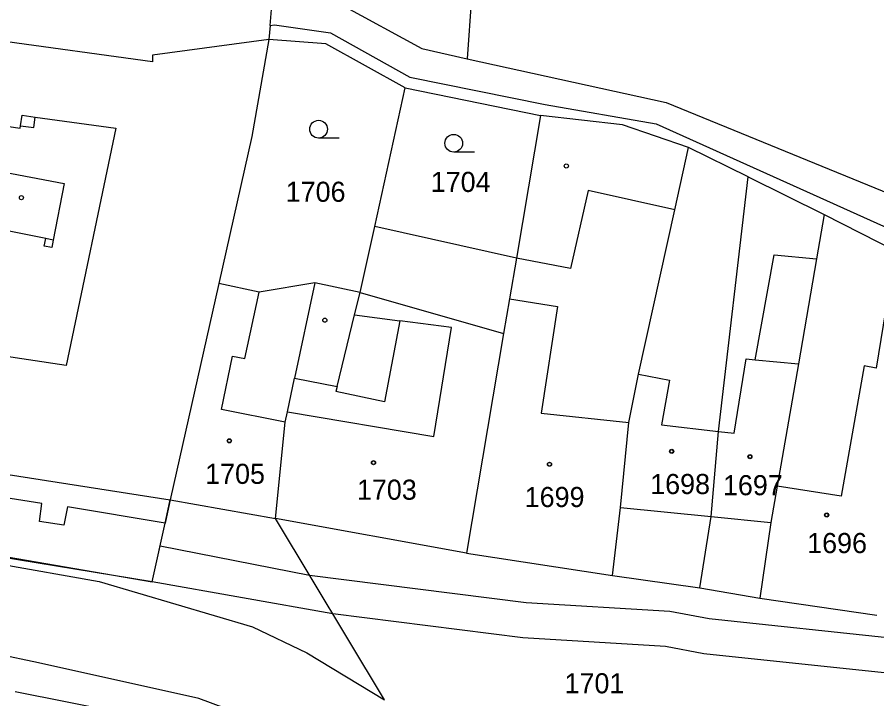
# Model space of a CAD drawing. Extents: x -593183 to -588034, y -1130415 to -1124994.
# Drawn here: x -589920 to -589847.4, y -1129430.7 to -1129373 of the extents above; entities that cross this region are included whole.
import ezdxf

# ---------------------------------------------------------------- set-up
doc = ezdxf.new("R2010")
doc.units = 0
for name, color, linetype in [('Vrstva 1', 7, 'Continuous'), ('Vrstva 16', 7, 'Continuous'), ('Vrstva 18', 7, 'Continuous'), ('Vrstva 19', 7, 'Continuous'), ('Vrstva 25', 7, 'Continuous'), ('Vrstva 27', 7, 'Continuous'), ('Vrstva 4', 7, 'Continuous')]:
    doc.layers.add(name, color=color, linetype=linetype)

msp = doc.modelspace()

# ---------------------------------------------------------------- linework, layer by layer
at = {"layer": 'Vrstva 1'}
for p, q in [((-589881.02, -1129362.31), (-589882, -1129376.55)), ((-589898.66, -1129373.74), (-589898.41, -1129370.94)), ((-589908.6, -1129376.81), (-589946.17, -1129371.66)), ((-589892.57, -1129372.02), (-589885.84, -1129375.7)), ((-589898.66, -1129373.74), (-589898.76, -1129374.93)), ((-589898.66, -1129373.74), (-589898.28, -1129373.68)), ((-589898.28, -1129373.68), (-589893.55, -1129374.37)), ((-589898.76, -1129374.93), (-589908.6, -1129376.25)), ((-589898.76, -1129374.93), (-589900.19, -1129383.12)), ((-589893.94, -1129375.3), (-589898.76, -1129374.93)), ((-589893.55, -1129374.37), (-589886.84, -1129378.1)), ((-589887.23, -1129379.02), (-589893.94, -1129375.3)), ((-589885.84, -1129375.7), (-589882, -1129376.55)), ((-589908.6, -1129376.25), (-589908.6, -1129376.81)), ((-589882, -1129376.55), (-589865.17, -1129380.26)), ((-589886.84, -1129378.1), (-589875.42, -1129380.41)), ((-589889.81, -1129390.75), (-589887.23, -1129379.02)), ((-589887.23, -1129379.02), (-589875.8, -1129381.34)), ((-589875.42, -1129380.41), (-589866.02, -1129382.07)), ((-589865.17, -1129380.26), (-589841.1, -1129390.11)), ((-589875.8, -1129381.34), (-589877.84, -1129393.41)), ((-589868.87, -1129382.13), (-589875.8, -1129381.34)), ((-589863.3, -1129384.06), (-589868.87, -1129382.13)), ((-589866.02, -1129382.07), (-589842.33, -1129392.74)), ((-589900.19, -1129383.12), (-589902.99, -1129395.57)), ((-589864.46, -1129389.34), (-589863.3, -1129384.06)), ((-589858.26, -1129386.53), (-589863.3, -1129384.06)), ((-589860.75, -1129408.06), (-589858.26, -1129386.53)), ((-589858.26, -1129386.53), (-589851.82, -1129389.72)), ((-589867.53, -1129403.23), (-589864.46, -1129389.34)), ((-589851.82, -1129389.72), (-589852.47, -1129393.46)), ((-589851.82, -1129389.72), (-589845.25, -1129393.09)), ((-589891.04, -1129396.33), (-589889.81, -1129390.75)), ((-589877.84, -1129393.41), (-589889.81, -1129390.75)), ((-589877.84, -1129393.41), (-589878.43, -1129396.84)), ((-589852.47, -1129393.46), (-589854, -1129402.35)), ((-589902.99, -1129395.57), (-589907.1, -1129413.86)), ((-589899.59, -1129396.3), (-589902.99, -1129395.57)), ((-589894.89, -1129395.49), (-589899.59, -1129396.3)), ((-589891.04, -1129396.33), (-589894.89, -1129395.49)), ((-589891.52, -1129398.2), (-589891.04, -1129396.33)), ((-589878.43, -1129396.84), (-589878.93, -1129399.79)), ((-589892.98, -1129404.26), (-589891.52, -1129398.2)), ((-589878.93, -1129399.79), (-589882.07, -1129418.35)), ((-589854, -1129402.35), (-589855.79, -1129412.68)), ((-589868.34, -1129407.32), (-589867.53, -1129403.23)), ((-589897.2, -1129406.41), (-589896.6, -1129403.57)), ((-589896.6, -1129403.57), (-589892.98, -1129404.26)), ((-589897.38, -1129407.27), (-589897.2, -1129406.41)), ((-589948.39, -1129407.37), (-589907.1, -1129413.86)), ((-589898.19, -1129415.43), (-589897.38, -1129407.27)), ((-589869.04, -1129414.49), (-589868.34, -1129407.32)), ((-589861.38, -1129415.27), (-589860.75, -1129408.06)), ((-589855.79, -1129412.68), (-589856.33, -1129415.77)), ((-589907.53, -1129415.81), (-589907.1, -1129413.86)), ((-589907.1, -1129413.86), (-589898.19, -1129415.43)), ((-589869.72, -1129420.26), (-589869.04, -1129414.49)), ((-589888.99, -1129430.76), (-589898.19, -1129415.43)), ((-589882.07, -1129418.35), (-589898.19, -1129415.43)), ((-589862.34, -1129421.29), (-589861.38, -1129415.27)), ((-589908.64, -1129420.78), (-589907.53, -1129415.81)), ((-589856.33, -1129415.77), (-589857.26, -1129422.16)), ((-589934.06, -1129417.04), (-589913.1, -1129420.74)), ((-589929.81, -1129417.11), (-589908.64, -1129420.78)), ((-589882.07, -1129418.35), (-589869.72, -1129420.26)), ((-589918.24, -1129427.63), (-589952.91, -1129420.24)), ((-589913.1, -1129420.74), (-589900.15, -1129424.59)), ((-589869.72, -1129420.26), (-589862.34, -1129421.29)), ((-589862.34, -1129421.29), (-589857.26, -1129422.16)), ((-589857.26, -1129422.16), (-589847.37, -1129423.6)), ((-589900.15, -1129424.59), (-589895.55, -1129426.79)), ((-589895.55, -1129426.79), (-589888.99, -1129430.76)), ((-589904.68, -1129430.66), (-589918.24, -1129427.63)), ((-589920.22, -1129430.04), (-589911.27, -1129431.82)), ((-589899.78, -1129432.46), (-589904.68, -1129430.66))]:
    msp.add_line(p, q, dxfattribs=at)
at = {"layer": 'Vrstva 25'}
for p, q in [((-589892.81, -1129383.26), (-589894.56, -1129383.26)), ((-589881.39, -1129384.45), (-589883.14, -1129384.45))]:
    msp.add_line(p, q, dxfattribs=at)
for centre, radius in [((-589894.56, -1129382.51), 0.75), ((-589883.14, -1129383.7), 0.75), ((-589873.62, -1129385.62), 0.175), ((-589919.68, -1129388.3), 0.175), ((-589894.03, -1129398.66), 0.175), ((-589902.11, -1129408.86), 0.175), ((-589902.11, -1129408.86), 0.15), ((-589864.71, -1129409.75), 0.175), ((-589864.71, -1129409.75), 0.15), ((-589889.92, -1129410.7), 0.175), ((-589889.92, -1129410.7), 0.15), ((-589875.04, -1129410.84), 0.175), ((-589858.1, -1129410.2), 0.175), ((-589858.1, -1129410.2), 0.15), ((-589875.04, -1129410.84), 0.15), ((-589851.61, -1129415.13), 0.175), ((-589851.61, -1129415.13), 0.15)]:
    msp.add_circle(centre, radius, dxfattribs=at)
at = {"layer": 'Vrstva 27'}
for p, q in [((-589931.51, -1129410.01), (-589907.1, -1129413.86)), ((-589917.96, -1129414.17), (-589930.83, -1129412.09)), ((-589918.15, -1129415.68), (-589917.96, -1129414.17)), ((-589907.1, -1129413.86), (-589907.53, -1129415.81)), ((-589915.78, -1129414.43), (-589916.09, -1129415.99)), ((-589907.53, -1129415.81), (-589915.78, -1129414.43)), ((-589908.64, -1129420.78), (-589942.14, -1129415.32)), ((-589916.09, -1129415.99), (-589918.15, -1129415.68)), ((-589929.81, -1129417.11), (-589908.64, -1129420.78)), ((-589908.64, -1129420.78), (-589907.96, -1129417.74)), ((-589907.96, -1129417.74), (-589895.32, -1129420.22)), ((-589893.35, -1129423.49), (-589908.64, -1129420.78)), ((-589895.32, -1129420.22), (-589877.02, -1129422.54)), ((-589877.02, -1129422.54), (-589864.87, -1129423.25)), ((-589877.3, -1129425.53), (-589893.35, -1129423.49)), ((-589864.87, -1129423.25), (-589861.55, -1129423.89)), ((-589861.55, -1129423.89), (-589841.3, -1129426.05)), ((-589865.25, -1129426.24), (-589877.3, -1129425.53)), ((-589862, -1129426.86), (-589865.25, -1129426.24)), ((-589841.7, -1129429.02), (-589862, -1129426.86))]:
    msp.add_line(p, q, dxfattribs=at)
at = {"layer": 'Vrstva 4'}
for p, q in [((-589919.76, -1129382.23), (-589919.63, -1129381.32)), ((-589919.63, -1129381.32), (-589918.51, -1129381.48)), ((-589918.64, -1129382.38), (-589918.51, -1129381.48)), ((-589918.51, -1129381.48), (-589911.71, -1129382.42)), ((-589924.14, -1129381.82), (-589919.79, -1129382.42)), ((-589919.79, -1129382.42), (-589919.76, -1129382.23)), ((-589919.76, -1129382.23), (-589918.64, -1129382.38)), ((-589911.71, -1129382.42), (-589915.9, -1129402.5)), ((-589921.85, -1129386), (-589916.07, -1129387.11)), ((-589916.07, -1129387.11), (-589916.99, -1129391.88)), ((-589871.77, -1129387.7), (-589873.28, -1129394.28)), ((-589864.46, -1129389.34), (-589871.77, -1129387.7)), ((-589917.63, -1129391.75), (-589922.78, -1129390.74)), ((-589917.76, -1129392.4), (-589917.63, -1129391.75)), ((-589916.99, -1129391.88), (-589917.63, -1129391.75)), ((-589917.11, -1129392.52), (-589917.76, -1129392.4)), ((-589916.99, -1129391.88), (-589917.11, -1129392.52)), ((-589857.66, -1129402.01), (-589856.06, -1129393.13)), ((-589856.06, -1129393.13), (-589852.47, -1129393.46)), ((-589873.28, -1129394.28), (-589877.84, -1129393.41)), ((-589894.89, -1129395.49), (-589896.6, -1129403.57)), ((-589900.79, -1129401.9), (-589899.59, -1129396.3)), ((-589891.04, -1129396.33), (-589878.93, -1129399.79)), ((-589878.43, -1129396.84), (-589874.37, -1129397.49)), ((-589874.37, -1129397.49), (-589875.75, -1129406.52)), ((-589891.52, -1129398.2), (-589887.69, -1129398.71)), ((-589846.63, -1129397.88), (-589847.44, -1129402.71)), ((-589915.9, -1129402.5), (-589942.26, -1129398.49)), ((-589887.69, -1129398.71), (-589889, -1129405.56)), ((-589883.33, -1129399.29), (-589887.69, -1129398.71)), ((-589884.82, -1129408.48), (-589883.33, -1129399.29)), ((-589902.78, -1129406.22), (-589901.83, -1129401.69)), ((-589901.83, -1129401.69), (-589900.79, -1129401.9)), ((-589859.44, -1129408.21), (-589858.41, -1129401.92)), ((-589858.41, -1129401.92), (-589857.66, -1129402.01)), ((-589857.66, -1129402.01), (-589854, -1129402.35)), ((-589848.44, -1129402.51), (-589850.38, -1129413.55)), ((-589847.44, -1129402.71), (-589848.44, -1129402.51)), ((-589867.53, -1129403.23), (-589864.89, -1129403.74)), ((-589864.89, -1129403.74), (-589865.58, -1129407.51)), ((-589892.98, -1129404.26), (-589893.09, -1129404.7)), ((-589889, -1129405.56), (-589893.09, -1129404.7)), ((-589897.38, -1129407.27), (-589902.78, -1129406.22)), ((-589897.2, -1129406.41), (-589884.82, -1129408.48)), ((-589875.75, -1129406.52), (-589868.34, -1129407.32)), ((-589865.58, -1129407.51), (-589860.75, -1129408.06)), ((-589860.75, -1129408.06), (-589859.44, -1129408.21)), ((-589850.38, -1129413.55), (-589855.79, -1129412.68)), ((-589869.04, -1129414.49), (-589861.38, -1129415.27)), ((-589861.38, -1129415.27), (-589856.33, -1129415.77))]:
    msp.add_line(p, q, dxfattribs=at)

# ---------------------------------------------------------------- texts
at = {"layer": 'Vrstva 16'}
msp.add_text('1701', height=1.7, dxfattribs=at).set_placement((-589873.77, -1129430.21))
at = {"layer": 'Vrstva 18'}
for s, p in [('1704', (-589885.08, -1129387.82)), ('1706', (-589897.34, -1129388.65))]:
    msp.add_text(s, height=1.7, dxfattribs=at).set_placement(p)
at = {"layer": 'Vrstva 19'}
for s, p in [('1705', (-589904.15, -1129412.5)), ('1703', (-589891.32, -1129413.84)), ('1698', (-589866.53, -1129413.36)), ('1697', (-589860.38, -1129413.46)), ('1699', (-589877.14, -1129414.46)), ('1696', (-589853.26, -1129418.35))]:
    msp.add_text(s, height=1.7, dxfattribs=at).set_placement(p)

doc.saveas('drawing.dxf')
